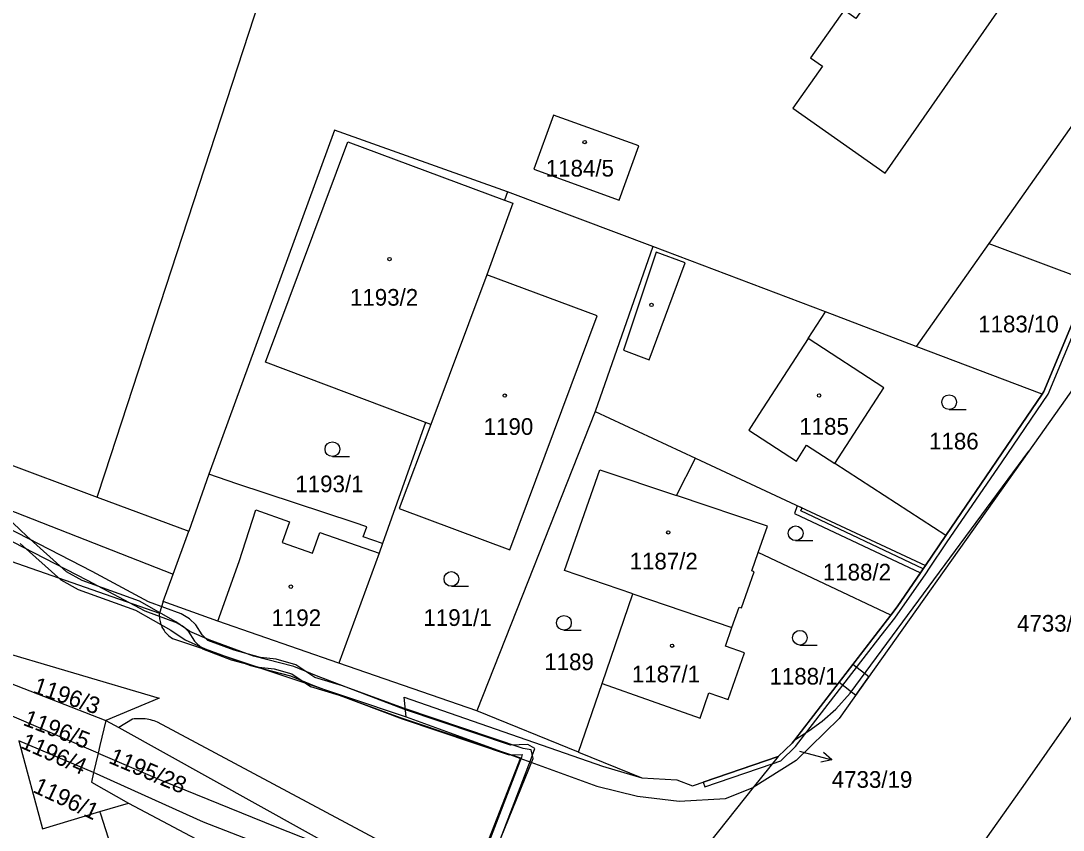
# Model space of a CAD drawing. Extents: x -756746 to -753363, y -1166406 to -1161727.
# Drawn here: x -754763.5 to -754657.2, y -1163180.4 to -1163097.8 of the extents above; entities that cross this region are included whole.
import ezdxf

# ---------------------------------------------------------------- set-up
doc = ezdxf.new("R2010")
doc.units = 0
for name, color, linetype in [('Hranice parcel', 7, 'Continuous'), ('Parcelní čísla', 7, 'Continuous'), ('Pop  PČ popisy', 7, 'Continuous'), ('Vnitřní kresba', 7, 'Continuous'), ('Věcná břemena k části', 7, 'Continuous'), ('Značky budov', 7, 'Continuous'), ('Značky kultur', 7, 'Continuous')]:
    doc.layers.add(name, color=color, linetype=linetype)

msp = doc.modelspace()

# ---------------------------------------------------------------- linework, layer by layer
at = {"layer": 'Hranice parcel'}
for p, q in [((-754655.52, -1163107.44), (-754664.77, -1163120.55)), ((-754713.85, -1163115.28), (-754714.15, -1163116.14)), ((-754699.02, -1163120.87), (-754713.85, -1163115.28)), ((-754699.02, -1163120.87), (-754704.89, -1163137.69)), ((-754681.43, -1163127.54), (-754699.02, -1163120.87)), ((-754664.77, -1163120.55), (-754672.16, -1163131.05)), ((-754664.77, -1163120.55), (-754654.45, -1163124.41)), ((-754715.95, -1163123.74), (-754721.67, -1163139.01)), ((-754672.16, -1163131.05), (-754681.43, -1163127.54)), ((-754802.46, -1163129.01), (-754755.68, -1163146.42)), ((-754659.32, -1163135.91), (-754672.16, -1163131.05)), ((-754669.16, -1163150.36), (-754659.32, -1163135.91)), ((-754704.89, -1163137.69), (-754716.95, -1163168.24)), ((-754704.89, -1163137.69), (-754694.67, -1163142.46)), ((-754722.19, -1163138.81), (-754726.57, -1163151.17)), ((-754721.67, -1163139.01), (-754722.19, -1163138.81)), ((-754696.6, -1163146.27), (-754694.67, -1163142.46)), ((-754694.67, -1163142.46), (-754671.23, -1163153.4)), ((-754744.29, -1163144.08), (-754746.33, -1163149.9)), ((-754755.68, -1163146.42), (-754746.33, -1163149.9)), ((-754747.94, -1163154.29), (-754746.33, -1163149.9)), ((-754671.23, -1163153.4), (-754669.16, -1163150.36)), ((-754674.76, -1163158.47), (-754688.28, -1163152.08)), ((-754704.2, -1163165.45), (-754701.07, -1163156.29)), ((-754701.07, -1163156.29), (-754690.96, -1163159.72)), ((-754684.56, -1163171.19), (-754674.76, -1163158.47)), ((-754716.95, -1163168.24), (-754731.04, -1163163.38)), ((-754765.33, -1163165.1), (-754754.8, -1163169.2)), ((-754706.6, -1163172.44), (-754704.2, -1163165.45)), ((-754755.59, -1163172.55), (-754764.34, -1163168.78)), ((-754706.6, -1163172.44), (-754716.95, -1163168.24)), ((-754756.05, -1163174.53), (-754763.67, -1163171.29)), ((-754684.83, -1163171.54), (-754684.56, -1163171.19)), ((-754684.56, -1163171.19), (-754683.1, -1163170.28)), ((-754686.25, -1163172.89), (-754684.83, -1163171.54)), ((-754755.59, -1163172.55), (-754756.05, -1163174.53)), ((-754686.25, -1163172.89), (-754688.79, -1163176.06))]:
    msp.add_line(p, q, dxfattribs=at)
for points in [[(-754344.97, -1162691.8), (-754350.64, -1162699.86), (-754395.29, -1162764.02), (-754444.1, -1162834.12), (-754453.03, -1162846.98), (-754495.39, -1162907.9), (-754500.7, -1162915.44), (-754521, -1162939.46), (-754535.35, -1162959.47), (-754541.27, -1162973.68), (-754591.21, -1163045.4), (-754625.95, -1163093.81), (-754636.48, -1163107.55), (-754660.7, -1163141.75)], [(-754755.68, -1163146.42), (-754754.87, -1163143.94), (-754719.93, -1163036.96), (-754718.71, -1163037.07)], [(-754679.52, -1163096.74), (-754682.94, -1163101.61), (-754681.73, -1163102.47), (-754684.74, -1163106.76), (-754675.32, -1163113.37), (-754659.2, -1163090.15), (-754673.09, -1163080.58), (-754667.93, -1163073.09), (-754666.28, -1163074.23), (-754659.28, -1163064.07), (-754672.75, -1163054.84), (-754675.76, -1163059.12), (-754685.26, -1163052.43), (-754701.22, -1163075.1), (-754675.29, -1163093.28), (-754678.31, -1163097.59), (-754679.52, -1163096.74)], [(-754702.45, -1163116.14), (-754700.45, -1163110.58), (-754709.16, -1163107.46), (-754711.15, -1163112.99), (-754702.45, -1163116.14)], [(-754713.85, -1163115.28), (-754731.47, -1163109.01), (-754744.29, -1163144.08)], [(-754722.19, -1163138.81), (-754738.51, -1163132.65), (-754730.11, -1163110.19), (-754714.15, -1163116.14)], [(-754714.15, -1163116.14), (-754713.28, -1163116.46), (-754715.95, -1163123.74)], [(-754721.67, -1163139.01), (-754724.88, -1163147.59), (-754713.61, -1163151.79), (-754704.69, -1163127.95), (-754715.95, -1163123.74)], [(-754659.32, -1163135.91), (-754659.16, -1163135.67), (-754654.45, -1163124.41)], [(-754669.16, -1163150.36), (-754680.47, -1163143.01), (-754675.46, -1163135.27), (-754683.17, -1163130.24), (-754681.43, -1163127.54)], [(-754789.41, -1163138.04), (-754776.83, -1163142.97), (-754776.16, -1163141.3), (-754771.49, -1163143.08), (-754772.12, -1163144.81), (-754747.94, -1163154.29)], [(-754660.7, -1163141.75), (-754680.01, -1163169.01), (-754684.4, -1163173.31), (-754688.79, -1163176.06)], [(-754683.1, -1163170.28), (-754681.76, -1163169.27), (-754680.38, -1163168.05), (-754678.91, -1163166.43), (-754660.7, -1163141.75)], [(-754701.07, -1163156.29), (-754708.02, -1163153.93), (-754704.43, -1163143.65), (-754696.6, -1163146.27)], [(-754726.57, -1163151.17), (-754728.55, -1163150.49), (-754728.19, -1163149.46), (-754729.46, -1163149.02), (-754741.42, -1163145.09), (-754744.29, -1163144.08)], [(-754688.28, -1163152.08), (-754687.33, -1163149.38), (-754696.6, -1163146.27)], [(-754726.57, -1163151.17), (-754726.93, -1163152.15), (-754731.04, -1163163.38)], [(-754690.96, -1163159.72), (-754690.23, -1163157.64), (-754689.98, -1163157.72), (-754688.69, -1163154.04), (-754688.94, -1163153.96), (-754688.28, -1163152.08)], [(-754731.04, -1163163.38), (-754743.36, -1163159.07), (-754748.96, -1163157.09), (-754747.94, -1163154.29)], [(-754674.76, -1163158.47), (-754674.11, -1163157.62), (-754671.23, -1163153.4)], [(-754773.3, -1163162), (-754774.21, -1163158.85), (-754766.87, -1163161.78), (-754749.37, -1163166.93), (-754754.8, -1163169.2)], [(-754704.2, -1163165.45), (-754694.2, -1163168.96), (-754693.3, -1163166.4), (-754691.34, -1163167.08), (-754689.68, -1163162.31), (-754691.63, -1163161.63), (-754690.96, -1163159.72)], [(-754650.5, -1163160.47), (-754661.06, -1163175.6), (-754670.53, -1163189), (-754679.45, -1163201.88), (-754683.06, -1163206.87), (-754693.07, -1163221.53)], [(-754754.8, -1163169.2), (-754755.4, -1163171.75), (-754755.59, -1163172.55)], [(-754754.8, -1163169.2), (-754753.48, -1163169.94), (-754729.94, -1163183.02)], [(-754763.67, -1163171.29), (-754761.26, -1163180.25), (-754755.39, -1163178.51), (-754752.47, -1163177.65)], [(-754755.59, -1163172.55), (-754749.07, -1163175.35), (-754737.54, -1163180.04), (-754729.94, -1163183.02)], [(-754706.6, -1163172.44), (-754700.13, -1163175.06), (-754696.59, -1163175.27), (-754694.99, -1163175.87), (-754686.25, -1163172.89)], [(-754756.05, -1163174.53), (-754756.27, -1163175.5), (-754752.47, -1163177.65)], [(-754716.4, -1163209.87), (-754716.07, -1163208.25), (-754716.65, -1163202.09), (-754717.86, -1163197.79), (-754720.11, -1163193.63), (-754722.08, -1163191.07), (-754725.77, -1163187.82), (-754729.75, -1163185.53), (-754736.16, -1163182.94), (-754744.84, -1163179.57), (-754756.05, -1163174.53)], [(-754688.79, -1163176.06), (-754696.93, -1163186.28), (-754706.79, -1163197.89), (-754706.87, -1163197.98)], [(-754752.47, -1163177.65), (-754734.71, -1163187.08), (-754731.79, -1163189.05), (-754729.5, -1163191.67), (-754728.07, -1163194.85), (-754727.63, -1163198.35), (-754728.17, -1163201.89), (-754729.59, -1163205.08), (-754740, -1163225.72), (-754745.37, -1163236.36)]]:
    msp.add_lwpolyline(points, dxfattribs=at)
at = {"layer": 'Pop  PČ popisy'}
for p, q in [((-754684.07, -1163172.34), (-754683.68, -1163172.45)), ((-754683.68, -1163172.45), (-754680.78, -1163173.23)), ((-754680.78, -1163173.23), (-754681.88, -1163173.45)), ((-754680.78, -1163173.23), (-754681.62, -1163172.48))]:
    msp.add_line(p, q, dxfattribs=at)
at = {"layer": 'Vnitřní kresba'}
for p, q in [((-754902.7, -1163104.68), (-754749.33, -1163158.26)), ((-754698.69, -1163121.44), (-754702.01, -1163131.45)), ((-754695.73, -1163122.54), (-754698.69, -1163121.44)), ((-754699.4, -1163132.42), (-754695.73, -1163122.54)), ((-754683.17, -1163130.24), (-754688.2, -1163138)), ((-754702.01, -1163131.45), (-754699.4, -1163132.42)), ((-754688.2, -1163138), (-754689.24, -1163139.6)), ((-754689.24, -1163139.6), (-754684.36, -1163142.76)), ((-754684.36, -1163142.76), (-754683.36, -1163141.14)), ((-754683.36, -1163141.14), (-754680.47, -1163143.01)), ((-754741.21, -1163153.01), (-754739.51, -1163147.73)), ((-754739.51, -1163147.73), (-754736.07, -1163148.94)), ((-754736.07, -1163148.94), (-754736.82, -1163151.06)), ((-754733.72, -1163152.14), (-754732.98, -1163150.03)), ((-754732.98, -1163150.03), (-754726.93, -1163152.15)), ((-754736.82, -1163151.06), (-754733.72, -1163152.14)), ((-754743.36, -1163159.07), (-754741.21, -1163153.01)), ((-754748.96, -1163157.09), (-754749.33, -1163158.26)), ((-754748.01, -1163160.84), (-754724.17, -1163168.85)), ((-754724.17, -1163168.85), (-754724.37, -1163166.84)), ((-754724.37, -1163166.84), (-754704.15, -1163173.88)), ((-754752.08, -1163169.09), (-754753.48, -1163169.94)), ((-754724.17, -1163168.85), (-754704.72, -1163175.91)), ((-754714.81, -1163187.93), (-754749.52, -1163169.39)), ((-754704.15, -1163173.88), (-754700.13, -1163175.06)), ((-754704.72, -1163175.91), (-754700.57, -1163176.93)), ((-754691.61, -1163177.17), (-754688.79, -1163176.06)), ((-754700.57, -1163176.93), (-754696.33, -1163177.45)), ((-754696.33, -1163177.45), (-754691.61, -1163177.17)), ((-754755.31, -1163178.77), (-754755.39, -1163178.51)), ((-754751.55, -1163190.29), (-754755.31, -1163178.77))]:
    msp.add_line(p, q, dxfattribs=at)
for points in [[(-754749.33, -1163158.26), (-754749.34, -1163158.41), (-754749.34, -1163158.55), (-754749.33, -1163158.7), (-754749.32, -1163158.84), (-754749.3, -1163158.99), (-754749.27, -1163159.13), (-754749.23, -1163159.27), (-754749.19, -1163159.41), (-754749.13, -1163159.54), (-754749.07, -1163159.68), (-754749.01, -1163159.8), (-754748.93, -1163159.93), (-754748.85, -1163160.05), (-754748.77, -1163160.17), (-754748.68, -1163160.28), (-754748.58, -1163160.39), (-754748.47, -1163160.49), (-754748.37, -1163160.59), (-754748.25, -1163160.68), (-754748.13, -1163160.76), (-754748.01, -1163160.84)], [(-754749.52, -1163169.39), (-754749.69, -1163169.32), (-754749.87, -1163169.26), (-754750.05, -1163169.21), (-754750.23, -1163169.16), (-754750.41, -1163169.12), (-754750.59, -1163169.08), (-754750.78, -1163169.06), (-754750.96, -1163169.04), (-754751.15, -1163169.03), (-754751.34, -1163169.03), (-754751.52, -1163169.03), (-754751.71, -1163169.04), (-754751.9, -1163169.06), (-754752.08, -1163169.09)]]:
    msp.add_lwpolyline(points, dxfattribs=at)
at = {"layer": 'Věcná břemena k části'}
for points in [[(-754654.45, -1163124.41), (-754659.16, -1163135.67), (-754659.32, -1163135.91), (-754669.16, -1163150.36), (-754671.23, -1163153.4), (-754671.45, -1163153.73), (-754671.74, -1163154.14), (-754674.11, -1163157.62), (-754674.76, -1163158.47), (-754684.83, -1163171.54), (-754686.25, -1163172.89), (-754693.89, -1163175.49), (-754693.71, -1163175.99), (-754686.84, -1163173.63), (-754685.98, -1163173.33), (-754684.46, -1163171.88), (-754682.39, -1163169.18), (-754675.74, -1163160.56), (-754674.36, -1163158.77), (-754671.2, -1163154.24), (-754670.82, -1163153.68), (-754669.07, -1163151.08), (-754663.42, -1163142.83), (-754658.72, -1163135.91), (-754653.99, -1163124.6)], [(-754716.99, -1163187.32), (-754711.23, -1163173.08), (-754711.41, -1163172.22), (-754712.25, -1163172.06), (-754724.43, -1163167.97), (-754730.68, -1163165.69), (-754733.48, -1163164.82), (-754735.42, -1163163.54), (-754737.42, -1163162.96), (-754739.02, -1163162.79), (-754741.71, -1163162.05), (-754744.38, -1163161.05), (-754744.97, -1163160.47), (-754745.63, -1163159.47), (-754746.26, -1163158.83), (-754747.1, -1163158.35), (-754750.43, -1163157.1), (-754756.2, -1163154.02), (-754777.98, -1163142.81)], [(-754778.4, -1163143.73), (-754756.68, -1163154.9), (-754750.81, -1163158.02), (-754747.52, -1163159.25), (-754746.88, -1163159.63), (-754746.41, -1163160.11), (-754745.75, -1163161.11), (-754744.94, -1163161.91), (-754742.01, -1163163.01), (-754739.2, -1163163.77), (-754737.62, -1163163.94), (-754735.84, -1163164.46), (-754733.92, -1163165.74), (-754731, -1163166.63), (-754724.77, -1163168.91), (-754712.51, -1163173.02), (-754717.89, -1163186.81)], [(-754711.68, -1163203.66), (-754711.22, -1163200.85), (-754711.13, -1163197.49), (-754711.94, -1163191.02), (-754712.86, -1163190), (-754714.76, -1163188.87), (-754716.99, -1163187.57), (-754716.84, -1163187.24), (-754711.48, -1163173.29), (-754711.07, -1163172.08), (-754711.77, -1163171.65), (-754713.54, -1163171.73), (-754724.23, -1163168.12), (-754733.32, -1163164.66), (-754735.63, -1163163.72), (-754739.75, -1163162.64), (-754744.27, -1163160.99), (-754746.23, -1163160.12), (-754747.66, -1163159.16), (-754751.36, -1163157.04), (-754757.2, -1163154.94), (-754758.81, -1163154.04), (-754762.86, -1163150.41), (-754765.72, -1163147.68)], [(-754763.54, -1163151.15), (-754759.39, -1163154.86), (-754757.62, -1163155.86), (-754751.78, -1163157.96), (-754748.18, -1163160.01), (-754746.71, -1163161), (-754744.65, -1163161.91), (-754740.05, -1163163.6), (-754735.95, -1163164.66), (-754733.68, -1163165.6), (-754724.57, -1163169.06), (-754713.68, -1163172.73), (-754712.33, -1163172.68), (-754712.42, -1163172.95), (-754717.76, -1163186.86)]]:
    msp.add_lwpolyline(points, dxfattribs=at)
for points in [[(-754684.29, -1163147.31), (-754684.57, -1163148.1), (-754671.74, -1163154.14), (-754671.45, -1163153.73), (-754683.93, -1163147.84), (-754683.8, -1163147.53)], [(-754678.64, -1163163.5), (-754680.03, -1163165.32), (-754678.33, -1163166.64), (-754676.99, -1163164.75)]]:
    msp.add_lwpolyline(points, close=True, dxfattribs=at)
at = {"layer": 'Značky budov'}
for centre in [(-754705.97, -1163110.21), (-754725.87, -1163122.15), (-754699.16, -1163126.82), (-754714.12, -1163136.07), (-754682.07, -1163136.06), (-754697.45, -1163150.03), (-754735.93, -1163155.56), (-754697.06, -1163161.59)]:
    msp.add_circle(centre, 0.175, dxfattribs=at)
at = {"layer": 'Značky kultur'}
for p, q in [((-754668.81, -1163137.49), (-754667.06, -1163137.49)), ((-754731.69, -1163142.29), (-754729.94, -1163142.29)), ((-754684.46, -1163150.87), (-754682.71, -1163150.87)), ((-754719.56, -1163155.52), (-754717.81, -1163155.52)), ((-754708.09, -1163160), (-754706.34, -1163160)), ((-754684.03, -1163161.52), (-754682.28, -1163161.52))]:
    msp.add_line(p, q, dxfattribs=at)
for centre in [(-754668.81, -1163136.74), (-754731.69, -1163141.54), (-754684.46, -1163150.12), (-754719.56, -1163154.77), (-754708.09, -1163159.25), (-754684.03, -1163160.77)]:
    msp.add_circle(centre, 0.75, dxfattribs=at)

# ---------------------------------------------------------------- texts
at = {"layer": 'Parcelní čísla'}
for s, p in [('1184/5', (-754709.94, -1163113.73)), ('1193/2', (-754729.9, -1163126.9)), ('1183/10', (-754665.85, -1163129.62)), ('1190', (-754716.27, -1163140.08)), ('1185', (-754684.09, -1163140.06)), ('1186', (-754670.86, -1163141.57)), ('1193/1', (-754735.47, -1163145.93)), ('1187/2', (-754701.39, -1163153.81)), ('1188/2', (-754681.69, -1163154.93)), ('1192', (-754737.9, -1163159.58)), ('1191/1', (-754722.41, -1163159.57)), ('4733/20', (-754661.89, -1163160.15)), ('1189', (-754710.09, -1163164.08)), ('1187/1', (-754701.16, -1163165.32)), ('1188/1', (-754687.13, -1163165.55)), ('4733/19', (-754680.78, -1163176.08))]:
    msp.add_text(s, height=1.7, dxfattribs=at).set_placement(p)
for s, rotation, p in [('1196/3', 341, (-754762.33, -1163166.35)), ('1196/5', 339, (-754763.33, -1163169.65)), ('1196/4', 336, (-754763.59, -1163171.97)), ('1195/28', 337, (-754754.6, -1163173.51)), ('1196/1', 335, (-754762.33, -1163176.48))]:
    msp.add_text(s, height=1.7, rotation=rotation, dxfattribs=at).set_placement(p)

doc.saveas('drawing.dxf')
